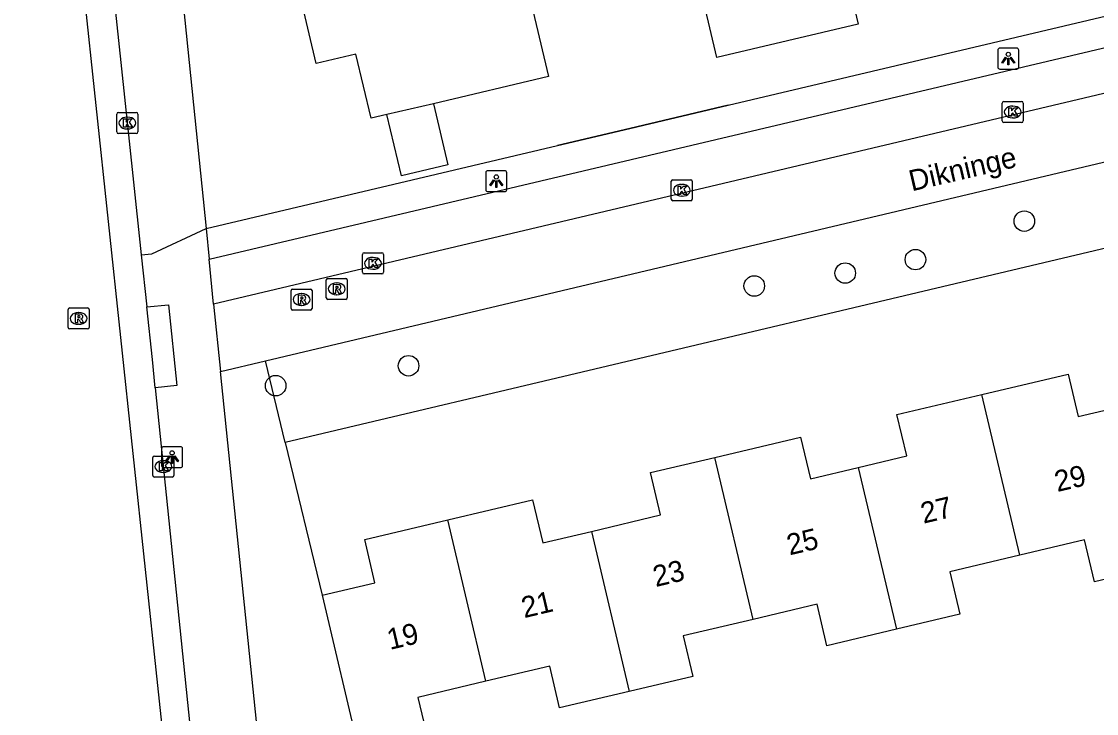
# Model space of a CAD drawing. Extents: x 158038 to 159242, y 380133 to 381214.
# Drawn here: x 158412.6 to 158463.8, y 380581.4 to 380614.4 of the extents above; entities that cross this region are included whole.
import ezdxf

# ---------------------------------------------------------------- set-up
doc = ezdxf.new("R2010")
doc.units = 0
for name, color, linetype in [('IMGEO_Boom', 7, 'Continuous'), ('IMGEO_Groenvoorziening', 7, 'Continuous'), ('IMGEO_Hek', 7, 'Continuous'), ('IMGEO_Kolk', 7, 'Continuous'), ('IMGEO_Lichtpunt', 7, 'Continuous'), ('IMGEO_Muur', 7, 'Continuous'), ('IMGEO_Openbare_ruimte_label', 7, 'Continuous'), ('IMGEO_Pand', 7, 'Continuous'), ('IMGEO_Pand_nummerreeks', 7, 'Continuous'), ('IMGEO_Rijbaan_lokaal_gesloten', 7, 'Continuous'), ('IMGEO_Rijbaan_lokaal_open', 7, 'Continuous'), ('IMGEO_Rioolput', 7, 'Continuous'), ('IMGEO_Voetpad_open', 7, 'Continuous')]:
    doc.layers.add(name, color=color, linetype=linetype)

msp = doc.modelspace()

# ---------------------------------------------------------------- linework, layer by layer
at = {"layer": 'IMGEO_Boom'}
for centre in [(158460.32, 380604.911), (158455.135, 380603.078), (158451.792, 380602.436), (158447.459, 380601.821), (158430.995, 380598.02), (158424.663, 380597.069)]:
    msp.add_circle(centre, 0.489, dxfattribs=at)
at = {"layer": 'IMGEO_Groenvoorziening'}
for points in [[(158507.64, 380613.869), (158500.182, 380612.101), (158491.005, 380609.937), (158488.931, 380609.483), (158425.116, 380594.369)], [(158425.116, 380594.369), (158424.178, 380598.251)], [(158425.116, 380594.369), (158426.877, 380587.082)]]:
    msp.add_lwpolyline(points, dxfattribs=at)
at = {"layer": 'IMGEO_Hek'}
msp.add_lwpolyline([(158446.214, 380610.431), (158441.26, 380609.261)], dxfattribs=at)
at = {"layer": 'IMGEO_Kolk'}
for p, q in [((158459.342, 380610.612), (158460.194, 380610.612)), ((158417.176, 380610.086), (158418.028, 380610.086)), ((158459.267, 380609.686), (158459.267, 380610.538)), ((158459.755, 380610.392), (158459.78, 380610.392)), ((158460.268, 380610.538), (158460.268, 380609.686)), ((158417.101, 380609.16), (158417.101, 380610.012)), ((158417.589, 380609.866), (158417.614, 380609.866)), ((158418.102, 380610.012), (158418.102, 380609.16)), ((158460.194, 380609.612), (158459.342, 380609.612)), ((158459.778, 380609.832), (158459.753, 380609.832)), ((158418.028, 380609.086), (158417.176, 380609.086)), ((158417.612, 380609.306), (158417.587, 380609.306)), ((158443.508, 380605.956), (158443.508, 380606.808)), ((158443.583, 380606.882), (158444.435, 380606.882)), ((158443.996, 380606.662), (158444.021, 380606.662)), ((158444.509, 380606.808), (158444.509, 380605.956)), ((158444.019, 380606.102), (158443.994, 380606.102)), ((158444.435, 380605.882), (158443.583, 380605.882)), ((158428.8, 380602.474), (158428.8, 380603.326)), ((158428.875, 380603.4), (158429.727, 380603.4)), ((158429.288, 380603.18), (158429.313, 380603.18)), ((158429.801, 380603.326), (158429.801, 380602.474)), ((158429.311, 380602.62), (158429.286, 380602.62)), ((158429.727, 380602.4), (158428.875, 380602.4)), ((158418.891, 380593.716), (158419.743, 380593.716)), ((158418.816, 380592.79), (158418.816, 380593.642)), ((158419.304, 380593.496), (158419.329, 380593.496)), ((158419.817, 380593.642), (158419.817, 380592.79)), ((158419.743, 380592.716), (158418.891, 380592.716)), ((158419.327, 380592.936), (158419.302, 380592.936))]:
    msp.add_line(p, q, dxfattribs=at)
for points in [[(158459.342, 380610.612), (158460.194, 380610.612)], [(158417.176, 380610.086), (158418.028, 380610.086)], [(158459.267, 380609.686), (158459.267, 380610.538)], [(158459.588, 380610.312), (158459.711, 380610.312), (158459.711, 380610.161), (158459.841, 380610.312), (158460.005, 380610.312), (158459.859, 380610.161), (158460.012, 380609.912), (158459.86, 380609.912), (158459.775, 380610.076), (158459.711, 380610.009), (158459.711, 380609.912), (158459.588, 380609.912), (158459.588, 380610.312)], [(158460.268, 380610.538), (158460.268, 380609.686)], [(158417.101, 380609.16), (158417.101, 380610.012)], [(158417.422, 380609.786), (158417.545, 380609.786), (158417.545, 380609.635), (158417.675, 380609.786), (158417.839, 380609.786), (158417.693, 380609.635), (158417.846, 380609.386), (158417.694, 380609.386), (158417.609, 380609.55), (158417.545, 380609.483), (158417.545, 380609.386), (158417.422, 380609.386), (158417.422, 380609.786)], [(158418.102, 380610.012), (158418.102, 380609.16)], [(158460.194, 380609.612), (158459.342, 380609.612)], [(158418.028, 380609.086), (158417.176, 380609.086)], [(158443.508, 380605.956), (158443.508, 380606.808)], [(158443.583, 380606.882), (158444.435, 380606.882)], [(158443.829, 380606.582), (158443.952, 380606.582), (158443.952, 380606.431), (158444.082, 380606.582), (158444.246, 380606.582), (158444.1, 380606.431), (158444.253, 380606.182), (158444.101, 380606.182), (158444.016, 380606.346), (158443.952, 380606.279), (158443.952, 380606.182), (158443.829, 380606.182), (158443.829, 380606.582)], [(158444.509, 380606.808), (158444.509, 380605.956)], [(158444.435, 380605.882), (158443.583, 380605.882)], [(158428.8, 380602.474), (158428.8, 380603.326)], [(158428.875, 380603.4), (158429.727, 380603.4)], [(158429.121, 380603.1), (158429.244, 380603.1), (158429.244, 380602.949), (158429.374, 380603.1), (158429.538, 380603.1), (158429.392, 380602.949), (158429.545, 380602.7), (158429.393, 380602.7), (158429.308, 380602.864), (158429.244, 380602.797), (158429.244, 380602.7), (158429.121, 380602.7), (158429.121, 380603.1)], [(158429.801, 380603.326), (158429.801, 380602.474)], [(158429.727, 380602.4), (158428.875, 380602.4)], [(158418.891, 380593.716), (158419.743, 380593.716)], [(158418.816, 380592.79), (158418.816, 380593.642)], [(158419.137, 380593.416), (158419.26, 380593.416), (158419.26, 380593.265), (158419.39, 380593.416), (158419.554, 380593.416), (158419.408, 380593.265), (158419.561, 380593.016), (158419.409, 380593.016), (158419.324, 380593.18), (158419.26, 380593.113), (158419.26, 380593.016), (158419.137, 380593.016), (158419.137, 380593.416)], [(158419.817, 380593.642), (158419.817, 380592.79)], [(158419.743, 380592.716), (158418.891, 380592.716)]]:
    msp.add_lwpolyline(points, dxfattribs=at)
for centre, start, end in [((158459.344, 380610.536), 91.552, 178.448), ((158459.344, 380610.536), 91.552, 178.448), ((158460.192, 380610.536), 1.552, 88.448), ((158460.192, 380610.536), 1.552, 88.448), ((158417.178, 380610.01), 91.552, 178.448), ((158417.178, 380610.01), 91.552, 178.448), ((158418.026, 380610.01), 1.552, 88.448), ((158418.026, 380610.01), 1.552, 88.448), ((158459.344, 380609.688), 181.552, 268.448), ((158459.344, 380609.688), 181.552, 268.448), ((158460.192, 380609.688), 271.552, 358.448), ((158460.192, 380609.688), 271.552, 358.448), ((158417.178, 380609.162), 181.552, 268.448), ((158417.178, 380609.162), 181.552, 268.448), ((158418.026, 380609.162), 271.552, 358.448), ((158418.026, 380609.162), 271.552, 358.448), ((158443.585, 380606.806), 91.552, 178.448), ((158443.585, 380606.806), 91.552, 178.448), ((158444.433, 380606.806), 1.552, 88.448), ((158444.433, 380606.806), 1.552, 88.448), ((158443.585, 380605.958), 181.552, 268.448), ((158443.585, 380605.958), 181.552, 268.448), ((158444.433, 380605.958), 271.552, 358.448), ((158444.433, 380605.958), 271.552, 358.448), ((158428.877, 380603.324), 91.552, 178.448), ((158428.877, 380603.324), 91.552, 178.448), ((158429.725, 380603.324), 1.552, 88.448), ((158429.725, 380603.324), 1.552, 88.448), ((158428.877, 380602.476), 181.552, 268.448), ((158428.877, 380602.476), 181.552, 268.448), ((158429.725, 380602.476), 271.552, 358.448), ((158429.725, 380602.476), 271.552, 358.448), ((158418.893, 380593.64), 91.552, 178.448), ((158418.893, 380593.64), 91.552, 178.448), ((158419.741, 380593.64), 1.552, 88.448), ((158419.741, 380593.64), 1.552, 88.448), ((158418.893, 380592.792), 181.552, 268.448), ((158418.893, 380592.792), 181.552, 268.448), ((158419.741, 380592.792), 271.552, 358.448), ((158419.741, 380592.792), 271.552, 358.448)]:
    msp.add_arc(centre, 0.0765, start, end, dxfattribs=at)
for centre, major_axis, ratio, start_param, end_param in [((158459.754, 380610.112), (-0.387, 0.002), 0.722429, 4.712389, 7.853982), ((158459.779, 380610.112), (-0.39, 0.002), 0.717154, 1.570796, 4.712389), ((158417.588, 380609.586), (-0.387, 0.002), 0.722429, 4.712389, 7.853982), ((158417.613, 380609.586), (-0.39, 0.002), 0.717154, 1.570796, 4.712389), ((158443.995, 380606.382), (-0.387, 0.002), 0.722429, 4.712389, 7.853982), ((158444.02, 380606.382), (-0.39, 0.002), 0.717154, 1.570796, 4.712389), ((158429.287, 380602.9), (-0.387, 0.002), 0.722429, 4.712389, 7.853982), ((158429.312, 380602.9), (-0.39, 0.002), 0.717154, 1.570796, 4.712389), ((158419.303, 380593.216), (-0.387, 0.002), 0.722429, 4.712389, 7.853982), ((158419.328, 380593.216), (-0.39, 0.002), 0.717154, 1.570796, 4.712389)]:
    msp.add_ellipse(centre, major_axis=major_axis, ratio=ratio, start_param=start_param, end_param=end_param, dxfattribs=at)
at = {"layer": 'IMGEO_Lichtpunt'}
for p, q in [((158459.96, 380613.154), (158459.152, 380613.154)), ((158459.96, 380613.154), (158459.152, 380613.154)), ((158459.058, 380613.059), (158459.058, 380612.252)), ((158459.058, 380613.059), (158459.058, 380612.252)), ((158460.054, 380612.252), (158460.054, 380613.059)), ((158460.054, 380612.252), (158460.054, 380613.059)), ((158459.152, 380612.158), (158459.96, 380612.158)), ((158459.152, 380612.158), (158459.96, 380612.158)), ((158434.674, 380607.22), (158434.674, 380606.413)), ((158434.674, 380607.22), (158434.674, 380606.413)), ((158435.576, 380607.315), (158434.768, 380607.315)), ((158435.576, 380607.315), (158434.768, 380607.315)), ((158435.67, 380606.413), (158435.67, 380607.22)), ((158435.67, 380606.413), (158435.67, 380607.22)), ((158434.768, 380606.319), (158435.576, 380606.319)), ((158434.768, 380606.319), (158435.576, 380606.319)), ((158419.234, 380594.068), (158419.234, 380593.261)), ((158419.234, 380594.068), (158419.234, 380593.261)), ((158420.136, 380594.163), (158419.328, 380594.163)), ((158420.136, 380594.163), (158419.328, 380594.163)), ((158420.23, 380593.261), (158420.23, 380594.068)), ((158420.23, 380593.261), (158420.23, 380594.068)), ((158419.328, 380593.167), (158420.136, 380593.167)), ((158419.328, 380593.167), (158420.136, 380593.167))]:
    msp.add_line(p, q, dxfattribs=at)
for points in [[(158459.432, 380612.723), (158459.471, 380612.695), (158459.283, 380612.433), (158459.245, 380612.46), (158459.432, 380612.723)], [(158459.534, 380612.675), (158459.581, 380612.675), (158459.581, 380612.353), (158459.534, 380612.353), (158459.534, 380612.675)], [(158459.644, 380612.695), (158459.682, 380612.722), (158459.869, 380612.46), (158459.83, 380612.432), (158459.644, 380612.695)], [(158435.048, 380606.884), (158435.087, 380606.856), (158434.899, 380606.594), (158434.861, 380606.621), (158435.048, 380606.884)], [(158435.15, 380606.836), (158435.197, 380606.836), (158435.197, 380606.514), (158435.15, 380606.514), (158435.15, 380606.836)], [(158435.26, 380606.856), (158435.298, 380606.883), (158435.485, 380606.621), (158435.446, 380606.593), (158435.26, 380606.856)], [(158419.608, 380593.732), (158419.647, 380593.704), (158419.459, 380593.442), (158419.421, 380593.469), (158419.608, 380593.732)], [(158419.82, 380593.704), (158419.858, 380593.731), (158420.045, 380593.469), (158420.006, 380593.441), (158419.82, 380593.704)], [(158419.71, 380593.684), (158419.757, 380593.684), (158419.757, 380593.362), (158419.71, 380593.362), (158419.71, 380593.684)]]:
    msp.add_lwpolyline(points, dxfattribs=at)
for centre in [(158459.557, 380612.857), (158435.173, 380607.018), (158419.733, 380593.866)]:
    msp.add_circle(centre, 0.0994, dxfattribs=at)
for centre, start, end in [((158459.152, 380613.059), 90, 180), ((158459.152, 380613.059), 90, 180), ((158459.96, 380613.059), 0, 90), ((158459.96, 380613.059), 0, 90), ((158459.152, 380612.252), 180, 270), ((158459.152, 380612.252), 180, 270), ((158459.96, 380612.252), 270, 0), ((158459.96, 380612.252), 270, 360), ((158434.768, 380607.22), 90, 180), ((158434.768, 380607.22), 90, 180), ((158435.576, 380607.22), 0, 90), ((158435.576, 380607.22), 0, 90), ((158434.768, 380606.413), 180, 270), ((158434.768, 380606.413), 180, 270), ((158435.576, 380606.413), 270, 0), ((158435.576, 380606.413), 270, 360), ((158419.328, 380594.068), 90, 180), ((158419.328, 380594.068), 90, 180), ((158420.136, 380594.068), 0, 90), ((158420.136, 380594.068), 0, 90), ((158419.328, 380593.261), 180, 270), ((158419.328, 380593.261), 180, 270), ((158420.136, 380593.261), 270, 0), ((158420.136, 380593.261), 270, 360)]:
    msp.add_arc(centre, 0.0946, start, end, dxfattribs=at)
at = {"layer": 'IMGEO_Muur'}
msp.add_lwpolyline([(158441.26, 380609.261), (158438.087, 380608.511)], dxfattribs=at)
at = {"layer": 'IMGEO_Pand'}
for points in [[(158454.805, 380616.922), (158451.943, 380616.248), (158452.404, 380614.29), (158445.678, 380612.706), (158444.531, 380617.573), (158443.619, 380621.444), (158442.8, 380624.929), (158443.481, 380625.943), (158444.642, 380626.217), (158445.431, 380625.549), (158449.164, 380626.428), (158449.593, 380624.602), (158452.837, 380625.366)], [(158435.415, 380621.336), (158435.466, 380621.12), (158437.403, 380621.576), (158436.855, 380615.214), (158437.659, 380611.799), (158432.176, 380610.508)], [(158429.963, 380609.987), (158429.21, 380609.81), (158428.491, 380612.862), (158426.599, 380612.417), (158425.072, 380618.901)], [(158432.176, 380610.508), (158432.864, 380607.588), (158430.651, 380607.066), (158429.963, 380609.987)], [(158432.176, 380610.508), (158429.963, 380609.987)], [(158458.294, 380596.647), (158462.407, 380597.621), (158462.886, 380595.596), (158465.129, 380596.127)], [(158452.403, 380593.176), (158454.718, 380593.724), (158454.253, 380595.691), (158458.294, 380596.647)], [(158460.107, 380588.99), (158458.294, 380596.647)], [(158445.579, 380593.649), (158449.665, 380594.616), (158450.133, 380592.638), (158452.403, 380593.176)], [(158439.701, 380590.128), (158443.001, 380590.909), (158442.524, 380592.926), (158445.579, 380593.649)], [(158447.406, 380585.935), (158445.579, 380593.649)], [(158452.403, 380593.176), (158454.231, 380585.46)], [(158432.859, 380590.672), (158436.9, 380591.628), (158437.385, 380589.58), (158439.701, 380590.128)], [(158426.877, 380587.082), (158429.392, 380587.677), (158428.905, 380589.736), (158432.859, 380590.672)], [(158434.681, 380582.983), (158432.859, 380590.672)], [(158439.701, 380590.128), (158441.507, 380582.497)], [(158466.936, 380588.496), (158463.655, 380587.719), (158463.182, 380589.718), (158460.107, 380588.99)], [(158460.107, 380588.99), (158456.775, 380588.202), (158457.255, 380586.175), (158454.231, 380585.46)], [(158426.877, 380587.082), (158428.682, 380579.455)], [(158454.231, 380585.46), (158450.923, 380584.677), (158450.454, 380586.657), (158447.406, 380585.935)], [(158447.406, 380585.935), (158444.079, 380585.148), (158444.536, 380583.214), (158441.507, 380582.497)], [(158441.507, 380582.497), (158438.191, 380581.713), (158437.72, 380583.702), (158434.681, 380582.983)], [(158434.681, 380582.983), (158431.437, 380582.215), (158431.909, 380580.219), (158428.682, 380579.455)]]:
    msp.add_lwpolyline(points, dxfattribs=at)
at = {"layer": 'IMGEO_Rijbaan_lokaal_gesloten'}
for points in [[(158420.225, 380571.721), (158414.351, 380627.022), (158412.561, 380645.899), (158413.784, 380645.974)], [(158413.784, 380645.974), (158415.743, 380627.168), (158415.915, 380625.516), (158416.136, 380623.426), (158417.868, 380607.069), (158418.267, 380603.305)], [(158418.267, 380603.305), (158418.53, 380600.821)], [(158418.932, 380596.973), (158418.795, 380598.318), (158418.53, 380600.821)], [(158418.932, 380596.973), (158421.809, 380568.833), (158422.164, 380565.415)]]:
    msp.add_lwpolyline(points, dxfattribs=at)
at = {"layer": 'IMGEO_Rijbaan_lokaal_open'}
for points in [[(158508.189, 380621.442), (158421.707, 380600.951)], [(158424.178, 380598.251), (158506.752, 380617.853)], [(158421.707, 380600.951), (158422.041, 380597.744)], [(158422.041, 380597.744), (158424.178, 380598.251)]]:
    msp.add_lwpolyline(points, dxfattribs=at)
at = {"layer": 'IMGEO_Rioolput'}
for p, q in [((158427.074, 380601.258), (158427.074, 380602.11)), ((158427.149, 380602.184), (158428.001, 380602.184)), ((158427.562, 380601.964), (158427.587, 380601.964)), ((158428.075, 380602.11), (158428.075, 380601.258)), ((158425.4, 380600.75), (158425.4, 380601.602)), ((158425.475, 380601.676), (158426.327, 380601.676)), ((158425.888, 380601.456), (158425.913, 380601.456)), ((158426.401, 380601.602), (158426.401, 380600.75)), ((158427.585, 380601.404), (158427.56, 380601.404)), ((158425.911, 380600.896), (158425.886, 380600.896)), ((158428.001, 380601.184), (158427.149, 380601.184)), ((158414.782, 380599.848), (158414.782, 380600.7)), ((158414.857, 380600.774), (158415.709, 380600.774)), ((158415.27, 380600.554), (158415.295, 380600.554)), ((158415.783, 380600.7), (158415.783, 380599.848)), ((158426.327, 380600.676), (158425.475, 380600.676)), ((158415.293, 380599.994), (158415.268, 380599.994)), ((158415.709, 380599.774), (158414.857, 380599.774))]:
    msp.add_line(p, q, dxfattribs=at)
for points in [[(158427.074, 380601.258), (158427.074, 380602.11)], [(158427.149, 380602.184), (158428.001, 380602.184)], [(158428.075, 380602.11), (158428.075, 380601.258)], [(158425.4, 380600.75), (158425.4, 380601.602)], [(158425.475, 380601.676), (158426.327, 380601.676)], [(158426.401, 380601.602), (158426.401, 380600.75)], [(158427.663, 380601.882), (158427.411, 380601.884), (158427.411, 380601.484)], [(158427.411, 380601.484), (158427.535, 380601.484), (158427.535, 380601.646), (158427.546, 380601.646)], [(158427.589, 380601.803), (158427.535, 380601.803), (158427.535, 380601.722)], [(158427.535, 380601.722), (158427.587, 380601.722)], [(158427.593, 380601.617), (158427.664, 380601.484), (158427.804, 380601.484), (158427.739, 380601.61)], [(158425.989, 380601.374), (158425.737, 380601.376), (158425.737, 380600.976)], [(158425.737, 380600.976), (158425.861, 380600.976), (158425.861, 380601.138), (158425.872, 380601.138)], [(158425.915, 380601.295), (158425.861, 380601.295), (158425.861, 380601.214)], [(158425.861, 380601.214), (158425.913, 380601.214)], [(158425.919, 380601.109), (158425.99, 380600.976), (158426.13, 380600.976), (158426.065, 380601.102)], [(158428.001, 380601.184), (158427.149, 380601.184)], [(158414.782, 380599.848), (158414.782, 380600.7)], [(158414.857, 380600.774), (158415.709, 380600.774)], [(158415.371, 380600.472), (158415.119, 380600.474), (158415.119, 380600.074)], [(158415.297, 380600.393), (158415.243, 380600.393), (158415.243, 380600.312)], [(158415.783, 380600.7), (158415.783, 380599.848)], [(158426.327, 380600.676), (158425.475, 380600.676)], [(158415.119, 380600.074), (158415.243, 380600.074), (158415.243, 380600.236), (158415.254, 380600.236)], [(158415.243, 380600.312), (158415.295, 380600.312)], [(158415.301, 380600.207), (158415.372, 380600.074), (158415.512, 380600.074), (158415.447, 380600.2)], [(158415.709, 380599.774), (158414.857, 380599.774)]]:
    msp.add_lwpolyline(points, dxfattribs=at)
for centre, radius, start, end in [((158427.151, 380602.108), 0.0765, 91.552, 178.448), ((158427.151, 380602.108), 0.0765, 91.552, 178.448), ((158427.999, 380602.108), 0.0765, 1.552, 88.448), ((158427.999, 380602.108), 0.0765, 1.552, 88.448), ((158425.477, 380601.6), 0.0765, 91.552, 178.448), ((158425.477, 380601.6), 0.0765, 91.552, 178.448), ((158426.325, 380601.6), 0.0765, 1.552, 88.448), ((158426.325, 380601.6), 0.0765, 1.552, 88.448), ((158427.545, 380601.593), 0.0533, 26.0293, 88.6989), ((158427.571, 380601.911), 0.19, 274.7715, 282.9687), ((158427.595, 380601.707), 0.0964, 77.0061, 93.1865), ((158427.609, 380601.764), 0.0378, 276.6634, 79.6772), ((158427.662, 380601.772), 0.109, 350.3612, 89.416), ((158427.66, 380601.772), 0.112, 277.5842, 350.9817), ((158427.644, 380601.557), 0.108, 29.5134, 73.7905), ((158425.871, 380601.085), 0.0533, 26.0293, 88.6989), ((158425.897, 380601.403), 0.19, 274.7715, 282.9687), ((158425.921, 380601.199), 0.0964, 77.0061, 93.1865), ((158425.935, 380601.256), 0.0378, 276.6634, 79.6772), ((158425.988, 380601.264), 0.109, 350.3612, 89.416), ((158425.986, 380601.264), 0.112, 277.5842, 350.9817), ((158425.97, 380601.049), 0.108, 29.5134, 73.7905), ((158427.151, 380601.26), 0.0765, 181.552, 268.448), ((158427.151, 380601.26), 0.0765, 181.552, 268.448), ((158427.999, 380601.26), 0.0765, 271.552, 358.448), ((158427.999, 380601.26), 0.0765, 271.552, 358.448), ((158414.859, 380600.698), 0.0765, 91.552, 178.448), ((158414.859, 380600.698), 0.0765, 91.552, 178.448), ((158415.303, 380600.297), 0.0964, 77.0061, 93.1865), ((158415.317, 380600.354), 0.0378, 276.6634, 79.6772), ((158415.37, 380600.362), 0.109, 350.3612, 89.416), ((158415.707, 380600.698), 0.0765, 1.552, 88.448), ((158415.707, 380600.698), 0.0765, 1.552, 88.448), ((158425.477, 380600.752), 0.0765, 181.552, 268.448), ((158425.477, 380600.752), 0.0765, 181.552, 268.448), ((158426.325, 380600.752), 0.0765, 271.552, 358.448), ((158426.325, 380600.752), 0.0765, 271.552, 358.448), ((158414.859, 380599.85), 0.0765, 181.552, 268.448), ((158414.859, 380599.85), 0.0765, 181.552, 268.448), ((158415.253, 380600.183), 0.0533, 26.0293, 88.6989), ((158415.279, 380600.501), 0.19, 274.7715, 282.9687), ((158415.368, 380600.362), 0.112, 277.5842, 350.9817), ((158415.352, 380600.147), 0.108, 29.5134, 73.7905), ((158415.707, 380599.85), 0.0765, 271.552, 358.448), ((158415.707, 380599.85), 0.0765, 271.552, 358.448)]:
    msp.add_arc(centre, radius, start, end, dxfattribs=at)
for centre, major_axis, ratio, start_param, end_param in [((158427.561, 380601.684), (-0.387, 0.002), 0.722429, 4.712389, 7.853982), ((158427.586, 380601.684), (-0.39, 0.002), 0.717154, 1.570796, 4.712389), ((158425.887, 380601.176), (-0.387, 0.002), 0.722429, 4.712389, 7.853982), ((158425.912, 380601.176), (-0.39, 0.002), 0.717154, 1.570796, 4.712389), ((158415.269, 380600.274), (-0.387, 0.002), 0.722429, 4.712389, 7.853982), ((158415.294, 380600.274), (-0.39, 0.002), 0.717154, 1.570796, 4.712389)]:
    msp.add_ellipse(centre, major_axis=major_axis, ratio=ratio, start_param=start_param, end_param=end_param, dxfattribs=at)
at = {"layer": 'IMGEO_Voetpad_open'}
for points in [[(158416.927, 380647.515), (158417.504, 380641.99), (158418.723, 380630.324), (158421.355, 380604.556)], [(158421.355, 380604.556), (158438.087, 380608.511), (158441.26, 380609.261), (158446.214, 380610.431), (158513.92, 380626.456), (158514.182, 380625.412), (158521.646, 380627.199), (158530.026, 380629.187), (158531.071, 380629.424)], [(158421.491, 380603.098), (158507.663, 380623.484), (158508.189, 380621.442)], [(158418.267, 380603.305), (158418.764, 380603.355), (158421.355, 380604.556)], [(158421.355, 380604.556), (158421.491, 380603.098)], [(158421.707, 380600.951), (158421.491, 380603.098)], [(158418.53, 380600.821), (158419.564, 380600.929), (158419.966, 380597.081), (158418.932, 380596.973)], [(158425.085, 380568.092), (158422.041, 380597.744)]]:
    msp.add_lwpolyline(points, dxfattribs=at)

# ---------------------------------------------------------------- texts
at = {"layer": 'IMGEO_Openbare_ruimte_label'}
msp.add_text('Dikninge', height=1, rotation=13.1191, dxfattribs=at).set_placement((158454.958, 380606.327))
at = {"layer": 'IMGEO_Pand_nummerreeks'}
for s, p in [('29', (158461.891, 380591.999)), ('27', (158455.516, 380590.49)), ('25', (158449.141, 380588.981)), ('23', (158442.766, 380587.472)), ('21', (158436.501, 380585.989)), ('19', (158430.104, 380584.475))]:
    msp.add_text(s, height=1, rotation=13.317, dxfattribs=at).set_placement(p)

doc.saveas('drawing.dxf')
